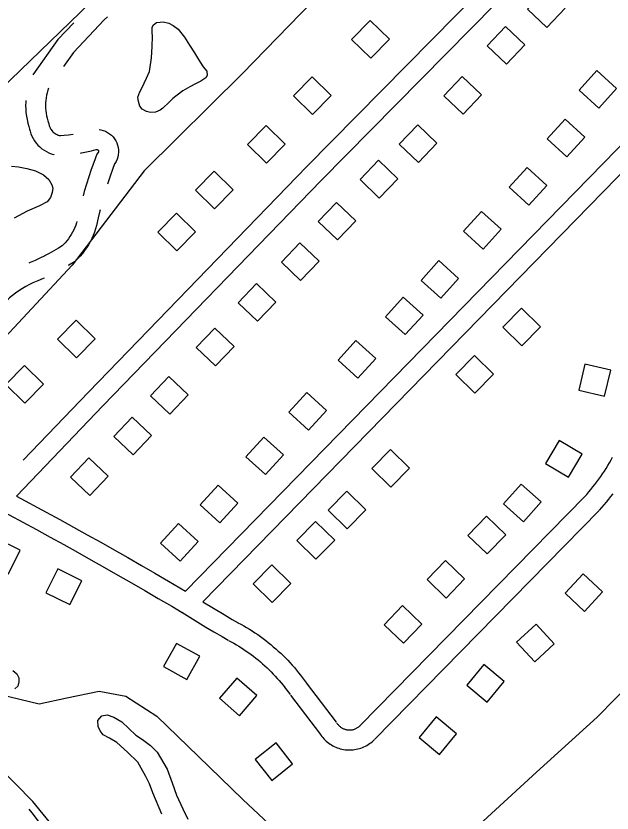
# Model space of a CAD drawing. Extents: x 3568792 to 3606828, y 529143 to 554785.
# Drawn here: x 3584770 to 3585665, y 538187 to 539383 of the extents above; entities that cross this region are included whole.
import ezdxf

# ---------------------------------------------------------------- set-up
doc = ezdxf.new("R2010")
doc.units = 0
for name, color, linetype in [('V-BLDG-OTLN', 7, 'Continuous'), ('V-ROAD-CNTR', 7, 'Continuous'), ('V-SITE-OTLN', 7, 'Continuous'), ('V-TOPO-SHOR', 7, 'Continuous')]:
    doc.layers.add(name, color=color, linetype=linetype)

msp = doc.modelspace()

# ---------------------------------------------------------------- linework, layer by layer
at = {"layer": 'V-BLDG-OTLN'}
for points in [[(3585565.8, 539422.6), (3585538.2, 539393.6), (3585567.1, 539366), (3585594.7, 539394.9)], [(3585302.6, 539320.1), (3585330.6, 539348.6), (3585302, 539376.6), (3585274, 539348.1)], [(3585505, 539367.5), (3585477.4, 539338.6), (3585506.3, 539310.9), (3585534, 539339.9)], [(3585644.9, 539245.2), (3585671.8, 539274.8), (3585642.3, 539301.7), (3585615.3, 539272.2)], [(3585215.4, 539235.5), (3585243.4, 539264), (3585214.8, 539292), (3585186.8, 539263.5)], [(3585440.1, 539292.6), (3585412.4, 539263.7), (3585441.3, 539236), (3585469, 539264.9)], [(3585597, 539171.8), (3585623.9, 539201.4), (3585594.4, 539228.4), (3585567.4, 539198.8)], [(3585146.1, 539162.3), (3585174.1, 539190.9), (3585145.5, 539218.9), (3585117.5, 539190.3)], [(3585373.1, 539219.9), (3585345.5, 539191), (3585374.4, 539163.4), (3585402.1, 539192.3)], [(3585314.3, 539166.8), (3585286.6, 539137.9), (3585315.5, 539110.2), (3585343.2, 539139.1)], [(3585539.9, 539099.6), (3585566.8, 539129.2), (3585537.3, 539156.1), (3585510.3, 539126.6)], [(3585068.2, 539094.1), (3585096.2, 539122.6), (3585067.6, 539150.6), (3585039.6, 539122)], [(3585251.2, 539103.7), (3585223.5, 539074.8), (3585252.5, 539047.2), (3585280.1, 539076.1)], [(3585011.7, 539030.8), (3585039.7, 539059.4), (3585011.1, 539087.4), (3584983.1, 539058.8)], [(3585471.3, 539033.6), (3585498.2, 539063.2), (3585468.7, 539090.1), (3585441.7, 539060.5)], [(3585196.1, 539042.9), (3585168.5, 539014), (3585197.4, 538986.4), (3585225, 539015.3)], [(3585407.7, 538959.7), (3585434.6, 538989.3), (3585405, 539016.2), (3585378.1, 538986.6)], [(3585131.1, 538981.7), (3585103.5, 538952.8), (3585132.4, 538925.2), (3585160.1, 538954.1)], [(3585354.2, 538905.1), (3585381.1, 538934.6), (3585351.5, 538961.6), (3585324.6, 538932)], [(3585529, 538944.7), (3585501, 538916.2), (3585529.5, 538888.1), (3585557.5, 538916.7)], [(3584860.9, 538870.4), (3584888.9, 538899), (3584860.4, 538927), (3584832.4, 538898.4)], [(3585068.4, 538914.8), (3585040.8, 538885.9), (3585069.7, 538858.3), (3585097.4, 538887.2)], [(3585283.2, 538839.9), (3585310.1, 538869.4), (3585280.5, 538896.4), (3585253.6, 538866.8)], [(3585458.2, 538873.9), (3585430.2, 538845.4), (3585458.7, 538817.3), (3585486.8, 538845.8)], [(3584783.5, 538802.2), (3584811.5, 538830.8), (3584782.9, 538858.8), (3584754.9, 538830.2)], [(3585653.8, 538812.8), (3585662.9, 538851.7), (3585624, 538860.8), (3585614.9, 538821.9)], [(3584999.6, 538842.2), (3584972, 538813.3), (3585000.9, 538785.6), (3585028.5, 538814.6)], [(3585209.4, 538761.9), (3585236.3, 538791.4), (3585206.7, 538818.4), (3585179.8, 538788.8)], [(3584944.6, 538781.4), (3584916.9, 538752.5), (3584945.8, 538724.9), (3584973.5, 538753.8)], [(3585144.6, 538695), (3585171.5, 538724.6), (3585141.9, 538751.5), (3585115, 538721.9)], [(3585599.6, 538691.4), (3585619.9, 538725.8), (3585585.5, 538746.1), (3585565.1, 538711.7)], [(3585332.2, 538732.8), (3585304.1, 538704.3), (3585332.6, 538676.2), (3585360.7, 538704.7)], [(3584879.6, 538720.2), (3584851.9, 538691.3), (3584880.8, 538663.7), (3584908.5, 538692.6)], [(3585076.2, 538622.8), (3585103.1, 538652.4), (3585073.5, 538679.4), (3585046.6, 538649.8)], [(3585531.8, 538624.4), (3585558.3, 538654.3), (3585528.4, 538680.9), (3585501.8, 538651)], [(3585266.7, 538670.1), (3585238.7, 538641.6), (3585267.2, 538613.6), (3585295.3, 538642.1)], [(3585219.9, 538624.7), (3585191.9, 538596.1), (3585220.4, 538568.1), (3585248.5, 538596.6)], [(3585477.5, 538575.9), (3585505.2, 538604.8), (3585476.4, 538632.5), (3585448.6, 538603.7)], [(3585016.7, 538565.1), (3585043.6, 538594.7), (3585014, 538621.6), (3584987.1, 538592.1)], [(3584776.2, 538581.8), (3584740.3, 538599.4), (3584722.7, 538563.5), (3584758.6, 538545.9)], [(3585415.9, 538509.7), (3585443.6, 538538.5), (3585414.8, 538566.2), (3585387.1, 538537.4)], [(3584868.7, 538535.7), (3584832.9, 538553.5), (3584815, 538517.8), (3584850.8, 538499.9)], [(3585154.1, 538559.7), (3585126.1, 538531.1), (3585154.6, 538503.1), (3585182.6, 538531.6)], [(3585621.4, 538546.3), (3585594.3, 538516.9), (3585623.7, 538489.8), (3585650.8, 538519.2)], [(3585351.6, 538441.9), (3585379.3, 538470.7), (3585350.5, 538498.5), (3585322.8, 538469.6)], [(3585550.9, 538470.6), (3585521.6, 538443.4), (3585548.8, 538414), (3585578.1, 538441.3)], [(3585046, 538422.4), (3585011.1, 538441.8), (3584991.6, 538406.9), (3585026.6, 538387.4)], [(3585472.2, 538409.8), (3585446.7, 538379), (3585477.6, 538353.5), (3585503.1, 538384.3)], [(3585131.8, 538363.5), (3585101.5, 538389.6), (3585075.4, 538359.3), (3585105.7, 538333.2)], [(3585400.8, 538331.4), (3585375.3, 538300.6), (3585406.1, 538275.1), (3585431.6, 538305.9)], [(3585185.4, 538260.8), (3585160.7, 538292.3), (3585129.3, 538267.5), (3585154, 538236.1)]]:
    msp.add_lwpolyline(points, close=True, dxfattribs=at)
at = {"layer": 'V-ROAD-CNTR'}
for p, q in [((3585024.4, 538520.1), (3585838.2, 539353.6)), ((3585050.6, 538504), (3585730, 539199.8))]:
    msp.add_line(p, q, dxfattribs=at)
for points in [[(3586257.3, 540226.4), (3585967.3, 539934.3), (3585581.1, 539537.1), (3585206.9, 539157.7), (3584878.7, 538819), (3584780.9, 538716.7)], [(3586278.6, 540205.3), (3585988.7, 539913.3), (3585602.5, 539516.1), (3585228.4, 539136.7), (3584900.3, 538798.2), (3584770.9, 538662.9)], [(3584907.6, 539382.3), (3584902.6, 539377.8), (3584856.2, 539328.8), (3584841.2, 539307.8)], [(3584857, 539373.3), (3584833, 539347.9), (3584795.2, 539295)], [(3584818.7, 539274.9), (3584817.8, 539272), (3584816.8, 539268.3), (3584816, 539264.5), (3584815.3, 539260.6), (3584814.9, 539256.8), (3584814.6, 539252.9), (3584814.5, 539249.1), (3584814.6, 539245.2), (3584814.9, 539241.3), (3584815.4, 539237.5), (3584816, 539233.6), (3584816.8, 539229.8), (3584817.8, 539226.1), (3584819.3, 539221.6), (3584820, 539218.9), (3584820.5, 539217.3), (3584821.2, 539215.7), (3584821.9, 539214.2), (3584822.8, 539212.8), (3584823.8, 539211.5), (3584824.9, 539210.2), (3584826.1, 539209), (3584827.4, 539207.9), (3584828.8, 539207), (3584830.2, 539206.1), (3584831.7, 539205.4), (3584833.2, 539204.7), (3584834.8, 539204.2), (3584836.5, 539203.9), (3584837, 539203.8), (3584842.3, 539204.3), (3584849.1, 539205.1), (3584855.8, 539206.1)], [(3584784.8, 539256.8), (3584784.6, 539254.3), (3584784.5, 539249), (3584784.6, 539243.7), (3584785, 539238.4), (3584785.7, 539233.1), (3584786.6, 539227.9), (3584787.7, 539222.7), (3584789.1, 539217.6), (3584790.4, 539213.4), (3584791.1, 539210.5), (3584792.4, 539206.7), (3584794, 539203), (3584795.8, 539199.4), (3584798, 539196), (3584800.4, 539192.7), (3584803, 539189.6), (3584805.9, 539186.8), (3584809, 539184.2), (3584812.3, 539181.9), (3584815.8, 539179.8), (3584819.4, 539178), (3584823.1, 539176.5), (3584827, 539175.3), (3584827.4, 539175.2)], [(3584895, 539212.9), (3584897.6, 539212.5), (3584901.1, 539211.6), (3584904.4, 539210.3), (3584907.6, 539208.7), (3584910.6, 539206.7), (3584913.4, 539204.4), (3584915.9, 539201.9), (3584918.1, 539199.1), (3584920, 539196), (3584921.5, 539192.8), (3584922.7, 539189.4), (3584923.5, 539185.9), (3584923.9, 539182.4), (3584924, 539178.8), (3584923.6, 539175.2), (3584922.9, 539171.7), (3584921.8, 539168.3), (3584920.3, 539165.1), (3584918.5, 539162), (3584918.1, 539161.4), (3584914.9, 539153.1), (3584911.2, 539142.9), (3584907.7, 539132.6), (3584907.3, 539131.1)], [(3584867, 539177.6), (3584868.4, 539177.8), (3584876, 539179.4), (3584883.5, 539181.2), (3584890.2, 539183), (3584890.7, 539183.1), (3584891, 539183.1), (3584891.3, 539183.1), (3584891.6, 539183.1), (3584891.9, 539183), (3584892.2, 539182.9), (3584892.5, 539182.7), (3584892.8, 539182.5), (3584893, 539182.3), (3584893.2, 539182.1), (3584893.4, 539181.9), (3584893.6, 539181.6), (3584893.7, 539181.3), (3584893.8, 539181), (3584893.9, 539180.7), (3584894, 539180.4), (3584894, 539180.1), (3584893.9, 539179.8), (3584893.9, 539179.5), (3584893.8, 539179.1), (3584893.6, 539178.8), (3584893.5, 539178.6), (3584891.6, 539176), (3584886.8, 539163.6), (3584882.9, 539152.8), (3584879.2, 539142), (3584875.8, 539131.1), (3584872.6, 539120.1), (3584870.8, 539113.6)], [(3584896.3, 539092.6), (3584895.9, 539091), (3584893.5, 539080.4), (3584891.1, 539069), (3584889.5, 539063.8), (3584887.8, 539058.8), (3584885.9, 539053.9), (3584883.7, 539049.2), (3584881.3, 539044.5), (3584878.7, 539039.9), (3584875.9, 539035.5), (3584872.9, 539031.2), (3584869.7, 539027.1), (3584866.3, 539023.1), (3584862.7, 539019.2), (3584858, 539014.6), (3584849.4, 539009.3), (3584848.4, 539008.7)], [(3584861.5, 539074.7), (3584861, 539072.9), (3584859.7, 539069.3), (3584858.3, 539065.7), (3584856.7, 539062.2), (3584854.9, 539058.8), (3584853, 539055.4), (3584850.9, 539052.2), (3584848.7, 539049), (3584846.4, 539046), (3584843.9, 539043), (3584841.2, 539040.2), (3584839.4, 539038.4), (3584833.9, 539035), (3584827, 539030.9), (3584820.1, 539027.1), (3584812.9, 539023.3)], [(3584813.2, 539023.5), (3584805.9, 539019.9), (3584798.7, 539016.6), (3584791.4, 539013.5), (3584789.1, 539012.6)], [(3584812.6, 538990), (3584810.8, 538989.2), (3584802.8, 538985.8), (3584795.5, 538982.8), (3584790.3, 538980.3), (3584784.9, 538977.3), (3584779.6, 538974.2), (3584774.5, 538970.9), (3584769.4, 538967.4), (3584764.6, 538963.7), (3584760.4, 538960.3), (3584756.5, 538956.1), (3584752.1, 538951.2), (3584748, 538946.1), (3584744, 538940.9), (3584740.1, 538935.5), (3584736.5, 538930.1), (3584735.9, 538929.2)], [(3585623.7, 538661.6), (3585627, 538665.3), (3585630.2, 538669), (3585633.3, 538672.8), (3585636.3, 538676.6), (3585639.3, 538680.4), (3585642.2, 538684.3), (3585645.1, 538688.2), (3585647.9, 538692.2), (3585650.7, 538696.3), (3585653.4, 538700.3), (3585656, 538704.4), (3585658.5, 538708.6), (3585661, 538712.8), (3585663.5, 538717), (3585665.8, 538721.3)], [(3584770.9, 538662.9), (3584815.3, 538638.8), (3584835.8, 538627.6), (3584856.3, 538616.3), (3584876.8, 538604.9), (3584897.2, 538593.5), (3584917.6, 538581.9), (3584938, 538570.4), (3584958.3, 538558.7), (3584978.6, 538547), (3584998.8, 538535.2), (3585024.4, 538520.1)], [(3585286.8, 538318.5), (3585624.2, 538662.1)], [(3585646.2, 538641.7), (3585649.6, 538645.6), (3585653.1, 538649.7), (3585656.5, 538653.8), (3585659.9, 538658), (3585663.1, 538662.2), (3585666.4, 538666.4)], [(3584739.3, 538645.6), (3584759.9, 538634.6), (3584780.4, 538623.6), (3584800.9, 538612.5), (3584821.4, 538601.3), (3584841.8, 538590), (3584862.2, 538578.7), (3584882.5, 538567.3), (3584902.8, 538555.8), (3584923.1, 538544.3), (3584943.3, 538532.7), (3584963.5, 538521), (3584983.7, 538509.3), (3585003.8, 538497.5), (3585019.3, 538488.3)], [(3585308.2, 538297.4), (3585645.6, 538641.1)], [(3585050.6, 538504), (3585082.6, 538484.9), (3585094.7, 538477.8), (3585103.8, 538472.5)], [(3585019, 538488.5), (3585031, 538481), (3585043.1, 538473.7), (3585055.2, 538466.3), (3585067.3, 538459.1), (3585079.5, 538451.9), (3585088.7, 538446.6)], [(3585103.3, 538472.8), (3585107.6, 538470.5), (3585111.9, 538468.1), (3585116.2, 538465.6), (3585120.4, 538463), (3585124.6, 538460.4), (3585128.8, 538457.7), (3585132.9, 538454.9), (3585136.9, 538452), (3585140.9, 538449.1), (3585144.9, 538446.1), (3585148.8, 538443.1), (3585152.6, 538440), (3585156.4, 538436.8), (3585160.2, 538433.5), (3585163.9, 538430.2), (3585167.5, 538426.8), (3585171.1, 538423.4), (3585174.6, 538419.9), (3585178, 538416.4), (3585181.4, 538412.8), (3585184.8, 538409.1), (3585188, 538405.4), (3585191.2, 538401.6), (3585194.4, 538397.7), (3585197.4, 538393.9), (3585200.4, 538389.9), (3585203.4, 538385.9), (3585206.3, 538381.8), (3585206.4, 538381.6)], [(3585089.1, 538446.3), (3585093.1, 538444.2), (3585097, 538442), (3585100.9, 538439.8), (3585104.7, 538437.5), (3585108.4, 538435.1), (3585112.1, 538432.7), (3585115.8, 538430.2), (3585119.5, 538427.6), (3585123.1, 538425), (3585126.6, 538422.3), (3585130.1, 538419.6), (3585133.6, 538416.8), (3585137, 538413.9), (3585140.3, 538411), (3585143.6, 538408.1), (3585146.9, 538405), (3585150.1, 538402), (3585153.2, 538398.8), (3585156.3, 538395.6), (3585159.4, 538392.4), (3585162.4, 538389.1), (3585165.3, 538385.8), (3585168.2, 538382.4), (3585171, 538378.9), (3585173.7, 538375.5), (3585176.4, 538371.9), (3585179.1, 538368.3), (3585181.6, 538364.8), (3585181.5, 538365)], [(3585205.9, 538382.4), (3585250.9, 538323.4)], [(3585182, 538364.2), (3585227, 538305.2)], [(3585251.4, 538322.6), (3585252.2, 538321.5), (3585252.8, 538320.6), (3585253.5, 538319.8), (3585254.2, 538319), (3585254.9, 538318.3), (3585255.7, 538317.6), (3585256.5, 538316.9), (3585257.3, 538316.2), (3585258.2, 538315.6), (3585259, 538315.1), (3585259.9, 538314.6), (3585260.9, 538314.1), (3585261.8, 538313.6), (3585262.8, 538313.3), (3585263.8, 538312.9), (3585264.8, 538312.6), (3585265.8, 538312.4), (3585266.8, 538312.2), (3585267.9, 538312), (3585268.9, 538311.9), (3585269.9, 538311.8), (3585271, 538311.8), (3585272, 538311.8), (3585273.1, 538311.9), (3585274.1, 538312.1), (3585275.1, 538312.2), (3585276.2, 538312.5), (3585277.2, 538312.7), (3585278.2, 538313), (3585279.2, 538313.4), (3585280.1, 538313.8), (3585281.1, 538314.3), (3585282, 538314.8), (3585282.9, 538315.3), (3585283.7, 538315.9), (3585284.6, 538316.5), (3585285.4, 538317.2), (3585286.2, 538317.9), (3585287.1, 538318.7)], [(3585226.5, 538305.9), (3585227.7, 538304.2), (3585229.1, 538302.2), (3585230.6, 538300.3), (3585232.2, 538298.5), (3585233.9, 538296.8), (3585235.7, 538295.1), (3585237.6, 538293.6), (3585239.5, 538292.1), (3585241.5, 538290.7), (3585243.5, 538289.4), (3585245.6, 538288.2), (3585247.8, 538287.1), (3585250, 538286.1), (3585252.3, 538285.2), (3585254.5, 538284.4), (3585256.9, 538283.7), (3585259.2, 538283.1), (3585261.6, 538282.6), (3585264, 538282.2), (3585266.4, 538282), (3585268.8, 538281.8), (3585271.3, 538281.8), (3585273.7, 538281.9), (3585276.1, 538282.1), (3585278.5, 538282.4), (3585280.9, 538282.8), (3585283.3, 538283.3), (3585285.6, 538283.9), (3585287.9, 538284.7), (3585290.2, 538285.5), (3585292.5, 538286.5), (3585294.6, 538287.5), (3585296.8, 538288.7), (3585298.9, 538289.9), (3585300.9, 538291.3), (3585302.9, 538292.7), (3585304.7, 538294.2), (3585306.6, 538295.8), (3585308, 538297.2)], [(3584789.2, 538192.7), (3584793.6, 538187.4), (3584800.3, 538178.8), (3584806.8, 538170.1), (3584813.1, 538161.3), (3584819.1, 538152.3), (3584825, 538143.1), (3584830.6, 538134.1), (3584839.5, 538119.8), (3584845.4, 538110.1)]]:
    msp.add_lwpolyline(points, dxfattribs=at)
at = {"layer": 'V-SITE-OTLN'}
for points in [[(3586055.8, 540270.7), (3585581.9, 539783), (3585110, 539297.2), (3584962.3, 539150.8), (3584854.3, 539009.3), (3584672, 538814.5), (3584604.6, 538730.8), (3584581.6, 538712.4), (3584478.1, 538745.1), (3584358.9, 538831.9), (3584342.4, 538858.6), (3584348.4, 538877.3), (3584641.8, 539172.1), (3584940.8, 539461), (3585044.1, 539551.6), (3585215.3, 539754.2), (3585552.7, 540084), (3585991.9, 540523.2)], [(3584840.1, 538149.7), (3584795.3, 538204.4), (3584742.3, 538257.8), (3584662, 538331.1), (3584604.8, 538387.4), (3584591.3, 538405.7), (3584590, 538411.2), (3584608.1, 538415.1), (3584656.2, 538399), (3584731.8, 538368.7), (3584804.8, 538350.8), (3584846.4, 538359.8), (3584895, 538370.1), (3584935, 538362.5), (3584981.5, 538332.6), (3585044.1, 538272.1), (3585110.8, 538207.3), (3585181.6, 538141.1)], [(3585465.6, 538169.5), (3585551.3, 538248.2), (3585642.6, 538331), (3585697.5, 538386.8)]]:
    msp.add_lwpolyline(points, dxfattribs=at)
at = {"layer": 'V-TOPO-SHOR'}
for points in [[(3584958.8, 539274.9), (3584966.2, 539290.2), (3584970.3, 539300.2), (3584973.3, 539320.5), (3584974.6, 539337.8), (3584975.1, 539352.5), (3584974.6, 539359.1), (3584974.4, 539366.6), (3584976.4, 539370.2), (3584981.1, 539373.7), (3584986.3, 539374.3), (3584991.2, 539374.5), (3584999.4, 539372.8), (3585006.2, 539369), (3585013.6, 539363.4), (3585022.9, 539351.7), (3585030.3, 539339.8), (3585037.9, 539327.9), (3585044, 539318.3), (3585051.3, 539307.1), (3585056.4, 539300.7), (3585057, 539294.2), (3585055, 539290.6), (3585047.7, 539285.8), (3585039.4, 539281.7), (3585031.2, 539277.3), (3585020.6, 539270.9), (3585012, 539264.5), (3585005.3, 539259.4), (3585000, 539254.2), (3584990.3, 539244.9), (3584986.7, 539242), (3584979.4, 539239.2), (3584971.9, 539238.6), (3584966, 539240.1), (3584959.5, 539243.4), (3584956, 539248.1), (3584953.8, 539255), (3584953, 539261.6), (3584956, 539269.4), (3584958.8, 539274.9)], [(3584763.3, 539158), (3584773.7, 539156.9), (3584786.1, 539154.7), (3584799.2, 539151.2), (3584811.2, 539144.8), (3584819.2, 539138.1), (3584824, 539130.1), (3584825.2, 539124.9), (3584824.5, 539118.7), (3584822.1, 539110.9), (3584816.7, 539104.7), (3584805.5, 539098.4), (3584786.7, 539090.5), (3584767.5, 539080)], [(3584765.5, 538400.9), (3584771.4, 538396.2), (3584774.2, 538390), (3584774.1, 538383.8), (3584772.7, 538377.6), (3584768.4, 538373.7)], [(3584988.8, 538185.6), (3584975.3, 538217.6), (3584970.3, 538231.1), (3584965.2, 538241.7), (3584958.2, 538254.3), (3584952.8, 538263.5), (3584937.3, 538278.5), (3584921.5, 538292.9), (3584910.2, 538299.3), (3584901.1, 538304.3), (3584896.3, 538310.3), (3584893.5, 538317.2), (3584893, 538325.8), (3584899, 538332.9), (3584906.9, 538334.7), (3584917, 538331.2), (3584929, 538324.2), (3584939.3, 538313.8), (3584950.2, 538303.8), (3584959.9, 538297.4), (3584971.9, 538288.7), (3584981.9, 538278.4), (3584997.2, 538252.9), (3585004.7, 538232.5), (3585011.2, 538214.1), (3585020.4, 538193.3), (3585028, 538178.1)]]:
    msp.add_lwpolyline(points, dxfattribs=at)

doc.saveas('drawing.dxf')
